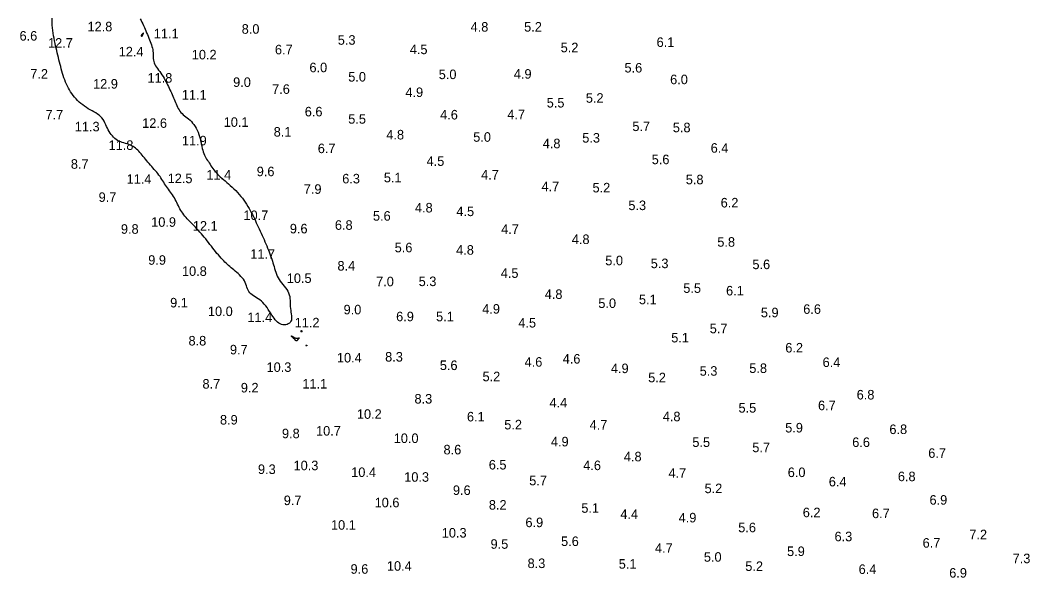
# Model space of a CAD drawing. Extents: x 3040093 to 3056816, y 408076 to 509144.
# Drawn here: x 3043402 to 3043931, y 436510 to 436802 of the extents above; entities that cross this region are included whole.
import ezdxf

# ---------------------------------------------------------------- set-up
doc = ezdxf.new("R2010")
doc.units = 0
doc.layers.add('V-CHAN-CONT-EL12-1112', color=7, linetype='Continuous')
doc.layers.add('V-TOPO-SOUN-0810', color=7, linetype='Continuous')

msp = doc.modelspace()

# ---------------------------------------------------------------- linework, layer by layer
at = {"layer": 'V-CHAN-CONT-EL12-1112'}
msp.add_lwpolyline([(3043464.71, 436802.48), (3043465.16, 436801.59), (3043465.6, 436800.68), (3043466.04, 436799.77), (3043466.47, 436798.85), (3043466.88, 436797.93), (3043467.29, 436797), (3043467.68, 436796.06), (3043468.06, 436795.13), (3043468.44, 436794.2), (3043468.82, 436793.28), (3043469.19, 436792.37), (3043469.55, 436791.47), (3043469.9, 436790.57), (3043470.24, 436789.7), (3043470.55, 436788.83), (3043470.83, 436787.98), (3043471.06, 436787.13), (3043471.25, 436786.3), (3043471.38, 436785.49), (3043471.46, 436784.69), (3043471.49, 436783.9), (3043471.5, 436783.11), (3043471.52, 436782.34), (3043471.55, 436781.58), (3043471.63, 436780.82), (3043471.77, 436780.07), (3043471.99, 436779.32), (3043472.31, 436778.57), (3043472.72, 436777.82), (3043473.21, 436777.07), (3043473.74, 436776.31), (3043474.32, 436775.54), (3043474.91, 436774.76), (3043475.51, 436773.95), (3043476.1, 436773.13), (3043476.66, 436772.28), (3043477.19, 436771.42), (3043477.69, 436770.54), (3043478.17, 436769.65), (3043478.63, 436768.76), (3043479.07, 436767.87), (3043479.5, 436766.99), (3043479.91, 436766.11), (3043480.31, 436765.25), (3043480.7, 436764.41), (3043481.08, 436763.57), (3043481.45, 436762.75), (3043481.82, 436761.92), (3043482.17, 436761.1), (3043482.52, 436760.29), (3043482.86, 436759.46), (3043483.19, 436758.64), (3043483.53, 436757.81), (3043483.88, 436757), (3043484.24, 436756.2), (3043484.64, 436755.43), (3043485.07, 436754.69), (3043485.54, 436753.99), (3043486.07, 436753.34), (3043486.65, 436752.74), (3043487.28, 436752.18), (3043487.96, 436751.65), (3043488.66, 436751.11), (3043489.38, 436750.56), (3043490.1, 436749.97), (3043490.82, 436749.34), (3043491.52, 436748.63), (3043492.19, 436747.84), (3043492.83, 436746.98), (3043493.44, 436746.05), (3043494.01, 436745.07), (3043494.53, 436744.04), (3043495.01, 436742.98), (3043495.43, 436741.89), (3043495.8, 436740.8), (3043496.12, 436739.7), (3043496.38, 436738.62), (3043496.62, 436737.54), (3043496.83, 436736.49), (3043497.04, 436735.47), (3043497.25, 436734.49), (3043497.47, 436733.55), (3043497.73, 436732.67), (3043498.03, 436731.84), (3043498.37, 436731.06), (3043498.74, 436730.33), (3043499.13, 436729.62), (3043499.55, 436728.94), (3043499.99, 436728.26), (3043500.44, 436727.59), (3043500.89, 436726.91), (3043501.35, 436726.21), (3043501.82, 436725.49), (3043502.3, 436724.77), (3043502.81, 436724.04), (3043503.34, 436723.3), (3043503.91, 436722.56), (3043504.52, 436721.83), (3043505.19, 436721.1), (3043505.9, 436720.38), (3043506.67, 436719.67), (3043507.48, 436718.96), (3043508.32, 436718.23), (3043509.2, 436717.49), (3043510.11, 436716.73), (3043511.03, 436715.94), (3043511.96, 436715.11), (3043512.9, 436714.24), (3043513.85, 436713.34), (3043514.78, 436712.4), (3043515.69, 436711.43), (3043516.59, 436710.44), (3043517.46, 436709.42), (3043518.29, 436708.39), (3043519.08, 436707.35), (3043519.82, 436706.3), (3043520.52, 436705.25), (3043521.18, 436704.19), (3043521.8, 436703.12), (3043522.39, 436702.05), (3043522.96, 436700.98), (3043523.51, 436699.91), (3043524.04, 436698.83), (3043524.57, 436697.76), (3043525.08, 436696.68), (3043525.59, 436695.6), (3043526.1, 436694.51), (3043526.6, 436693.42), (3043527.1, 436692.33), (3043527.6, 436691.22), (3043528.11, 436690.11), (3043528.62, 436688.99), (3043529.13, 436687.86), (3043529.64, 436686.74), (3043530.13, 436685.62), (3043530.62, 436684.51), (3043531.09, 436683.42), (3043531.54, 436682.35), (3043531.97, 436681.3), (3043532.37, 436680.29), (3043532.74, 436679.3), (3043533.09, 436678.33), (3043533.43, 436677.38), (3043533.74, 436676.43), (3043534.04, 436675.48), (3043534.33, 436674.53), (3043534.61, 436673.57), (3043534.88, 436672.6), (3043535.16, 436671.61), (3043535.46, 436670.62), (3043535.78, 436669.64), (3043536.14, 436668.66), (3043536.55, 436667.69), (3043537.02, 436666.74), (3043537.55, 436665.82), (3043538.16, 436664.93), (3043538.83, 436664.06), (3043539.53, 436663.2), (3043540.22, 436662.35), (3043540.9, 436661.49), (3043541.53, 436660.63), (3043542.08, 436659.74), (3043542.53, 436658.82), (3043542.86, 436657.86), (3043543.09, 436656.88), (3043543.23, 436655.86), (3043543.32, 436654.84), (3043543.36, 436653.8), (3043543.4, 436652.76), (3043543.43, 436651.72), (3043543.5, 436650.7), (3043543.61, 436649.7), (3043543.75, 436648.73), (3043543.89, 436647.79), (3043544.01, 436646.9), (3043544.08, 436646.06), (3043544.08, 436645.29), (3043543.99, 436644.58), (3043543.77, 436643.95), (3043543.42, 436643.41), (3043542.94, 436642.95), (3043542.36, 436642.59), (3043541.71, 436642.33), (3043541, 436642.17), (3043540.27, 436642.11), (3043539.52, 436642.17), (3043538.79, 436642.34), (3043538.09, 436642.62), (3043537.42, 436643.01), (3043536.78, 436643.51), (3043536.16, 436644.1), (3043535.55, 436644.78), (3043534.95, 436645.53), (3043534.35, 436646.35), (3043533.75, 436647.24), (3043533.13, 436648.17), (3043532.51, 436649.14), (3043531.86, 436650.13), (3043531.2, 436651.11), (3043530.51, 436652.06), (3043529.79, 436652.97), (3043529.04, 436653.81), (3043528.26, 436654.57), (3043527.44, 436655.23), (3043526.61, 436655.81), (3043525.77, 436656.33), (3043524.95, 436656.81), (3043524.16, 436657.29), (3043523.43, 436657.77), (3043522.77, 436658.28), (3043522.2, 436658.85), (3043521.73, 436659.5), (3043521.34, 436660.21), (3043521, 436660.98), (3043520.7, 436661.78), (3043520.41, 436662.61), (3043520.1, 436663.46), (3043519.74, 436664.3), (3043519.31, 436665.14), (3043518.79, 436665.95), (3043518.19, 436666.73), (3043517.52, 436667.49), (3043516.81, 436668.22), (3043516.07, 436668.93), (3043515.31, 436669.6), (3043514.55, 436670.25), (3043513.8, 436670.87), (3043513.09, 436671.47), (3043512.4, 436672.04), (3043511.73, 436672.61), (3043511.08, 436673.18), (3043510.43, 436673.75), (3043509.78, 436674.35), (3043509.13, 436674.97), (3043508.47, 436675.63), (3043507.8, 436676.34), (3043507.11, 436677.09), (3043506.41, 436677.88), (3043505.69, 436678.7), (3043504.97, 436679.56), (3043504.25, 436680.45), (3043503.51, 436681.36), (3043502.78, 436682.29), (3043502.04, 436683.24), (3043501.3, 436684.2), (3043500.56, 436685.16), (3043499.81, 436686.12), (3043499.07, 436687.08), (3043498.31, 436688.03), (3043497.55, 436688.96), (3043496.79, 436689.86), (3043496.02, 436690.74), (3043495.24, 436691.6), (3043494.46, 436692.43), (3043493.69, 436693.23), (3043492.93, 436694.02), (3043492.18, 436694.79), (3043491.44, 436695.54), (3043490.73, 436696.27), (3043490.04, 436696.99), (3043489.37, 436697.7), (3043488.73, 436698.4), (3043488.12, 436699.11), (3043487.54, 436699.82), (3043486.99, 436700.55), (3043486.47, 436701.29), (3043485.99, 436702.05), (3043485.53, 436702.84), (3043485.11, 436703.65), (3043484.7, 436704.48), (3043484.3, 436705.31), (3043483.9, 436706.15), (3043483.5, 436706.98), (3043483.08, 436707.81), (3043482.63, 436708.61), (3043482.15, 436709.4), (3043481.65, 436710.17), (3043481.13, 436710.92), (3043480.6, 436711.66), (3043480.06, 436712.39), (3043479.52, 436713.12), (3043479, 436713.85), (3043478.48, 436714.58), (3043477.99, 436715.32), (3043477.51, 436716.06), (3043477.04, 436716.81), (3043476.57, 436717.57), (3043476.1, 436718.32), (3043475.6, 436719.08), (3043475.09, 436719.83), (3043474.54, 436720.58), (3043473.96, 436721.33), (3043473.34, 436722.07), (3043472.71, 436722.82), (3043472.05, 436723.56), (3043471.38, 436724.31), (3043470.71, 436725.05), (3043470.05, 436725.81), (3043469.39, 436726.56), (3043468.75, 436727.33), (3043468.13, 436728.09), (3043467.52, 436728.85), (3043466.91, 436729.6), (3043466.32, 436730.34), (3043465.74, 436731.05), (3043465.16, 436731.74), (3043464.58, 436732.4), (3043464.01, 436733.02), (3043463.42, 436733.61), (3043462.83, 436734.16), (3043462.22, 436734.66), (3043461.59, 436735.13), (3043460.92, 436735.56), (3043460.22, 436735.94), (3043459.48, 436736.29), (3043458.69, 436736.59), (3043457.87, 436736.87), (3043457.02, 436737.13), (3043456.16, 436737.4), (3043455.3, 436737.67), (3043454.45, 436737.98), (3043453.62, 436738.33), (3043452.83, 436738.74), (3043452.08, 436739.22), (3043451.38, 436739.77), (3043450.72, 436740.38), (3043450.1, 436741.04), (3043449.52, 436741.77), (3043448.97, 436742.54), (3043448.46, 436743.36), (3043447.98, 436744.22), (3043447.54, 436745.12), (3043447.1, 436746.04), (3043446.67, 436746.97), (3043446.22, 436747.89), (3043445.73, 436748.79), (3043445.2, 436749.66), (3043444.61, 436750.48), (3043443.94, 436751.24), (3043443.17, 436751.92), (3043442.33, 436752.55), (3043441.42, 436753.13), (3043440.46, 436753.68), (3043439.47, 436754.22), (3043438.46, 436754.77), (3043437.45, 436755.34), (3043436.45, 436755.94), (3043435.47, 436756.59), (3043434.52, 436757.3), (3043433.6, 436758.04), (3043432.72, 436758.84), (3043431.87, 436759.66), (3043431.06, 436760.52), (3043430.29, 436761.41), (3043429.55, 436762.32), (3043428.86, 436763.25), (3043428.22, 436764.2), (3043427.61, 436765.17), (3043427.04, 436766.17), (3043426.5, 436767.19), (3043426.01, 436768.23), (3043425.54, 436769.3), (3043425.1, 436770.4), (3043424.7, 436771.52), (3043424.32, 436772.66), (3043423.96, 436773.82), (3043423.62, 436774.99), (3043423.3, 436776.18), (3043422.99, 436777.38), (3043422.69, 436778.57), (3043422.39, 436779.76), (3043422.09, 436780.95), (3043421.8, 436782.14), (3043421.5, 436783.34), (3043421.21, 436784.54), (3043420.92, 436785.76), (3043420.63, 436786.99), (3043420.34, 436788.26), (3043420.05, 436789.55), (3043419.77, 436790.87), (3043419.5, 436792.22), (3043419.24, 436793.59), (3043419.01, 436794.96), (3043418.82, 436796.34), (3043418.67, 436797.7), (3043418.56, 436799.04), (3043418.52, 436800.35), (3043418.54, 436801.62), (3043418.6, 436802.85)], dxfattribs=at)
for points in [[(3043465.62, 436793.24), (3043465.64, 436793.27), (3043465.66, 436793.32), (3043465.68, 436793.38), (3043465.71, 436793.46), (3043465.76, 436793.56), (3043465.82, 436793.68), (3043465.89, 436793.83), (3043465.99, 436794), (3043466.09, 436794.19), (3043466.2, 436794.38), (3043466.3, 436794.57), (3043466.39, 436794.74), (3043466.46, 436794.89), (3043466.5, 436795), (3043466.5, 436795.06), (3043466.45, 436795.06), (3043466.37, 436795.01), (3043466.26, 436794.92), (3043466.13, 436794.81), (3043465.99, 436794.67), (3043465.84, 436794.53), (3043465.71, 436794.38), (3043465.59, 436794.25), (3043465.5, 436794.14), (3043465.42, 436794.05), (3043465.37, 436793.97), (3043465.33, 436793.91), (3043465.31, 436793.85), (3043465.29, 436793.81), (3043465.28, 436793.77), (3043465.28, 436793.74), (3043465.27, 436793.71), (3043465.27, 436793.67), (3043465.26, 436793.64), (3043465.25, 436793.61), (3043465.25, 436793.58), (3043465.25, 436793.55), (3043465.25, 436793.52), (3043465.26, 436793.49), (3043465.27, 436793.47), (3043465.28, 436793.44), (3043465.3, 436793.42), (3043465.32, 436793.39), (3043465.34, 436793.37), (3043465.36, 436793.34), (3043465.39, 436793.32), (3043465.41, 436793.3), (3043465.44, 436793.28), (3043465.47, 436793.25), (3043465.49, 436793.24), (3043465.52, 436793.22), (3043465.54, 436793.21), (3043465.57, 436793.21), (3043465.59, 436793.21), (3043465.61, 436793.22)], [(3043549.19, 436639.08), (3043549.21, 436639.1), (3043549.23, 436639.11), (3043549.24, 436639.12), (3043549.26, 436639.13), (3043549.27, 436639.13), (3043549.28, 436639.13), (3043549.29, 436639.13), (3043549.3, 436639.13), (3043549.31, 436639.12), (3043549.31, 436639.11), (3043549.32, 436639.1), (3043549.33, 436639.08), (3043549.33, 436639.07), (3043549.34, 436639.05), (3043549.35, 436639.04), (3043549.36, 436639.02), (3043549.37, 436639.01), (3043549.38, 436638.99), (3043549.39, 436638.97), (3043549.4, 436638.94), (3043549.41, 436638.9), (3043549.41, 436638.86), (3043549.42, 436638.8), (3043549.42, 436638.74), (3043549.41, 436638.67), (3043549.41, 436638.59), (3043549.4, 436638.52), (3043549.38, 436638.45), (3043549.36, 436638.4), (3043549.33, 436638.36), (3043549.31, 436638.35), (3043549.27, 436638.35), (3043549.23, 436638.39), (3043549.2, 436638.43), (3043549.16, 436638.49), (3043549.12, 436638.56), (3043549.09, 436638.64), (3043549.07, 436638.71), (3043549.06, 436638.78), (3043549.05, 436638.84), (3043549.05, 436638.89), (3043549.06, 436638.93), (3043549.08, 436638.97), (3043549.1, 436639), (3043549.12, 436639.03), (3043549.15, 436639.05), (3043549.17, 436639.07)], [(3043544.06, 436636.14), (3043544.06, 436636.16), (3043544.06, 436636.17), (3043544.07, 436636.19), (3043544.08, 436636.2), (3043544.08, 436636.22), (3043544.09, 436636.23), (3043544.1, 436636.24), (3043544.11, 436636.26), (3043544.12, 436636.26), (3043544.13, 436636.27), (3043544.13, 436636.28), (3043544.14, 436636.28), (3043544.15, 436636.29), (3043544.16, 436636.29), (3043544.18, 436636.29), (3043544.19, 436636.29), (3043544.21, 436636.28), (3043544.23, 436636.27), (3043544.27, 436636.24), (3043544.33, 436636.21), (3043544.4, 436636.17), (3043544.5, 436636.11), (3043544.61, 436636.04), (3043544.76, 436635.95), (3043544.93, 436635.84), (3043545.12, 436635.73), (3043545.32, 436635.61), (3043545.53, 436635.49), (3043545.74, 436635.38), (3043545.95, 436635.29), (3043546.16, 436635.21), (3043546.35, 436635.15), (3043546.53, 436635.11), (3043546.7, 436635.08), (3043546.86, 436635.08), (3043547.01, 436635.08), (3043547.16, 436635.09), (3043547.29, 436635.11), (3043547.42, 436635.13), (3043547.55, 436635.16), (3043547.66, 436635.18), (3043547.77, 436635.21), (3043547.86, 436635.23), (3043547.94, 436635.24), (3043548, 436635.25), (3043548.05, 436635.25), (3043548.08, 436635.25), (3043548.08, 436635.23), (3043548.07, 436635.21), (3043548.04, 436635.17), (3043548, 436635.14), (3043547.96, 436635.09), (3043547.9, 436635.05), (3043547.85, 436635), (3043547.8, 436634.96), (3043547.76, 436634.91), (3043547.72, 436634.86), (3043547.68, 436634.81), (3043547.65, 436634.75), (3043547.6, 436634.69), (3043547.56, 436634.62), (3043547.5, 436634.54), (3043547.44, 436634.45), (3043547.37, 436634.35), (3043547.28, 436634.23), (3043547.19, 436634.12), (3043547.09, 436634.01), (3043546.99, 436633.9), (3043546.89, 436633.81), (3043546.79, 436633.74), (3043546.7, 436633.69), (3043546.61, 436633.67), (3043546.53, 436633.68), (3043546.44, 436633.72), (3043546.35, 436633.78), (3043546.26, 436633.87), (3043546.15, 436633.98), (3043546.03, 436634.11), (3043545.89, 436634.27), (3043545.73, 436634.44), (3043545.55, 436634.63), (3043545.37, 436634.82), (3043545.18, 436635.02), (3043544.99, 436635.21), (3043544.81, 436635.39), (3043544.65, 436635.55), (3043544.51, 436635.7), (3043544.39, 436635.81), (3043544.29, 436635.9), (3043544.22, 436635.97), (3043544.16, 436636.02), (3043544.12, 436636.06), (3043544.1, 436636.09), (3043544.08, 436636.11), (3043544.07, 436636.12)], [(3043551.63, 436631.24), (3043551.65, 436631.25), (3043551.68, 436631.26), (3043551.72, 436631.27), (3043551.77, 436631.28), (3043551.82, 436631.3), (3043551.86, 436631.31), (3043551.91, 436631.33), (3043551.95, 436631.35), (3043551.98, 436631.38), (3043552.01, 436631.4), (3043552.04, 436631.43), (3043552.06, 436631.45), (3043552.08, 436631.46), (3043552.09, 436631.47), (3043552.1, 436631.48), (3043552.11, 436631.47), (3043552.11, 436631.46), (3043552.11, 436631.45), (3043552.11, 436631.43), (3043552.11, 436631.4), (3043552.11, 436631.38), (3043552.1, 436631.35), (3043552.1, 436631.33), (3043552.1, 436631.3), (3043552.1, 436631.28), (3043552.1, 436631.26), (3043552.1, 436631.25), (3043552.09, 436631.23), (3043552.09, 436631.22), (3043552.08, 436631.2), (3043552.07, 436631.19), (3043552.06, 436631.18), (3043552.05, 436631.17), (3043552.04, 436631.15), (3043552.02, 436631.14), (3043552, 436631.14), (3043551.99, 436631.13), (3043551.97, 436631.12), (3043551.95, 436631.12), (3043551.94, 436631.12), (3043551.93, 436631.12), (3043551.91, 436631.12), (3043551.9, 436631.13), (3043551.88, 436631.14), (3043551.86, 436631.14), (3043551.84, 436631.15), (3043551.81, 436631.16), (3043551.78, 436631.17), (3043551.74, 436631.18), (3043551.71, 436631.19), (3043551.68, 436631.2), (3043551.65, 436631.2), (3043551.63, 436631.21), (3043551.61, 436631.22), (3043551.61, 436631.23)]]:
    msp.add_lwpolyline(points, close=True, dxfattribs=at)

# ---------------------------------------------------------------- texts
at = {"layer": 'V-TOPO-SOUN-0810'}
for s, p in [('12.8 ', (3043437.06, 436795.86)), ('11.1 ', (3043471.84, 436792.22)), ('8.0', (3043517.93, 436794.61)), ('4.8', (3043637.98, 436795.7)), ('5.2', (3043666.06, 436795.73)), ('6.6', (3043401.41, 436791)), ('12.7 ', (3043416.36, 436787.3)), ('5.3', (3043568.32, 436788.84)), ('6.1', (3043735.52, 436787.69)), ('12.4 ', (3043453.43, 436782.74)), ('6.7', (3043535.35, 436783.82)), ('4.5', (3043606.09, 436783.92)), ('5.2', (3043685.22, 436784.9)), ('10.2 ', (3043491.75, 436781.16)), ('7.2', (3043407.04, 436771.09)), ('6.0', (3043553.46, 436774.44)), ('5.0', (3043621.27, 436770.83)), ('4.9', (3043660.65, 436771.06)), ('5.6', (3043718.69, 436774.3)), ('12.9 ', (3043439.98, 436765.84)), ('11.8 ', (3043468.53, 436768.99)), ('9.0', (3043513.43, 436766.73)), ('5.0', (3043573.8, 436769.55)), ('6.0', (3043742.63, 436768.17)), ('11.1 ', (3043486.54, 436760.13)), ('7.6', (3043533.89, 436763.12)), ('4.9', (3043603.79, 436761.44)), ('5.5', (3043677.9, 436755.96)), ('5.2', (3043698.41, 436758.46)), ('7.7', (3043415.04, 436749.73)), ('6.6', (3043551.01, 436751.31)), ('4.6', (3043622.01, 436749.7)), ('4.7', (3043657.23, 436749.8)), ('12.6 ', (3043465.74, 436745.3)), ('10.1 ', (3043508.49, 436745.83)), ('5.5', (3043573.8, 436747.47)), ('11.3 ', (3043430.4, 436743.46)), ('8.1', (3043534.7, 436740.71)), ('4.8', (3043593.78, 436739.23)), ('5.7', (3043722.82, 436743.63)), ('5.8', (3043744.04, 436743.01)), ('11.8 ', (3043448.12, 436733.75)), ('11.9 ', (3043486.57, 436736.12)), ('5.0', (3043639.35, 436738.02)), ('4.8', (3043675.8, 436734.61)), ('5.3', (3043696.54, 436737.59)), ('6.7', (3043557.82, 436732.05)), ('6.4', (3043763.89, 436732.28)), ('8.7', (3043428.33, 436723.88)), ('4.5', (3043614.88, 436725.39)), ('5.6', (3043732.97, 436726.27)), ('11.4 ', (3043499.4, 436718.17)), ('9.6', (3043525.81, 436719.97)), ('4.7', (3043643.49, 436718.23)), ('11.4 ', (3043457.57, 436716)), ('12.5 ', (3043479.09, 436716.33)), ('6.3', (3043570.65, 436716.2)), ('5.1', (3043592.48, 436716.76)), ('5.8', (3043750.84, 436715.74)), ('7.9', (3043550.48, 436710.75)), ('4.7', (3043675.18, 436712.13)), ('5.2', (3043701.92, 436711.48)), ('9.7', (3043442.9, 436706.52)), ('5.3', (3043720.72, 436702.22)), ('6.2', (3043769.14, 436703.6)), ('10.7 ', (3043518.85, 436697.01)), ('5.6', (3043586.77, 436696.68)), ('4.8', (3043608.78, 436700.98)), ('4.5', (3043630.53, 436699.07)), ('10.9 ', (3043470.46, 436693.46)), ('12.1 ', (3043492.31, 436691.46)), ('6.8', (3043566.81, 436691.89)), ('9.8', (3043454.58, 436689.82)), ('9.6', (3043543.17, 436690.02)), ('4.7', (3043654.02, 436689.76)), ('4.8', (3043691.06, 436684.44)), ('5.8', (3043767.37, 436683.03)), ('11.7 ', (3043522.43, 436676.7)), ('5.6', (3043598.16, 436680.11)), ('4.8', (3043630.4, 436678.86)), ('9.9', (3043468.91, 436673.58)), ('8.4', (3043568.16, 436670.53)), ('5.0', (3043708.61, 436673.32)), ('5.3', (3043732.46, 436671.81)), ('5.6', (3043785.79, 436671.29)), ('10.8 ', (3043486.6, 436667.74)), ('4.5', (3043653.79, 436666.73)), ('10.5 ', (3043541.56, 436664.04)), ('7.0', (3043588.43, 436662.3)), ('5.3', (3043610.74, 436662.4)), ('4.8', (3043676.85, 436655.67)), ('5.5', (3043749.52, 436658.85)), ('6.1', (3043771.97, 436657.51)), ('9.1', (3043480.4, 436651.24)), ('5.0', (3043704.97, 436650.94)), ('5.1', (3043726.27, 436652.91)), ('10.0 ', (3043500.22, 436646.71)), ('9.0', (3043571.37, 436647.6)), ('6.9', (3043598.93, 436643.99)), ('5.1', (3043619.87, 436643.96)), ('4.9', (3043644.08, 436647.96)), ('5.9', (3043790.21, 436646.06)), ('6.6', (3043812.43, 436647.86)), ('11.4 ', (3043520.92, 436643.53)), ('11.2 ', (3043545.72, 436640.77)), ('4.5', (3043663.01, 436640.71)), ('5.7', (3043763.4, 436637.69)), ('8.8', (3043490.04, 436631.29)), ('5.1', (3043743.2, 436632.9)), ('9.7', (3043511.76, 436626.63)), ('10.4 ', (3043567.87, 436622.4)), ('8.3', (3043593.16, 436622.86)), ('6.2', (3043803.03, 436627.62)), ('10.3 ', (3043530.96, 436617.45)), ('5.6', (3043621.84, 436618.43)), ('4.6', (3043666.3, 436620.17)), ('4.6', (3043686.28, 436621.81)), ('6.4', (3043822.59, 436620.01)), ('5.2', (3043644.24, 436612.56)), ('4.9', (3043711.56, 436616.82)), ('5.2', (3043731.12, 436612)), ('5.3', (3043758.12, 436615.45)), ('5.8', (3043784.14, 436616.89)), ('8.7', (3043497.36, 436608.69)), ('9.2', (3043517.47, 436606.69)), ('11.1 ', (3043549.76, 436608.75)), ('6.8', (3043840.47, 436603.01)), ('8.3', (3043608.55, 436600.88)), ('4.4', (3043679.35, 436598.85)), ('5.5', (3043778.49, 436596.12)), ('6.7', (3043820.19, 436597.4)), ('10.2 ', (3043578.34, 436592.87)), ('6.1', (3043636.05, 436591.5)), ('4.8', (3043738.76, 436591.59)), ('8.9', (3043506.54, 436589.89)), ('5.2', (3043655.63, 436587.33)), ('4.7', (3043700.38, 436587.2)), ('5.9', (3043802.97, 436585.72)), ('9.8', (3043539.06, 436582.7)), ('10.7 ', (3043556.91, 436584.08)), ('10.0 ', (3043597.66, 436580.21)), ('6.8', (3043857.63, 436584.9)), ('4.9', (3043680.1, 436578.44)), ('5.5', (3043754.28, 436578.14)), ('5.7', (3043785.71, 436575.39)), ('6.6', (3043838.12, 436578.11)), ('8.6', (3043623.78, 436574.24)), ('4.8', (3043718.36, 436570.6)), ('6.7', (3043878, 436572.43)), ('10.3 ', (3043545.13, 436565.94)), ('6.5', (3043647.52, 436566.33)), ('4.6', (3043697.04, 436566)), ('9.3', (3043526.46, 436563.97)), ('10.4 ', (3043575.35, 436562.4)), ('10.3 ', (3043603.17, 436559.9)), ('4.7', (3043741.75, 436561.97)), ('6.0', (3043804.31, 436562.36)), ('6.8', (3043862.06, 436560.2)), ('5.7', (3043668.72, 436558.03)), ('5.2', (3043760.68, 436553.93)), ('6.4', (3043825.84, 436557.47)), ('9.6', (3043628.7, 436552.98)), ('9.7', (3043539.98, 436547.66)), ('10.6 ', (3043587.65, 436546.52)), ('8.2', (3043647.56, 436545.3)), ('5.1', (3043696.05, 436543.66)), ('6.9', (3043878.66, 436547.89)), ('4.4', (3043716.52, 436540.45)), ('4.9', (3043747.1, 436538.61)), ('6.2', (3043812.19, 436541.33)), ('6.7', (3043848.51, 436540.84)), ('10.1 ', (3043564.75, 436534.77)), ('6.9', (3043666.75, 436536.12)), ('5.6', (3043778.34, 436533.46)), ('10.3 ', (3043622.86, 436530.67)), ('6.3', (3043828.85, 436528.73)), ('7.2', (3043899.56, 436529.78)), ('9.5', (3043648.44, 436524.8)), ('5.6', (3043685.43, 436526.24)), ('4.7', (3043734.69, 436522.7)), ('6.7', (3043875.05, 436525.39)), ('5.0', (3043760.31, 436518.01)), ('5.9', (3043803.95, 436520.99)), ('7.3', (3043922.26, 436517.25)), ('9.6', (3043575.03, 436511.71)), ('10.4 ', (3043594.08, 436513.28)), ('8.3', (3043667.86, 436514.69)), ('5.1', (3043715.67, 436514.36)), ('5.2', (3043782.04, 436513.18)), ('6.4', (3043841.49, 436511.61)), ('6.9', (3043888.99, 436509.67))]:
    msp.add_text(s, height=5, dxfattribs=at).set_placement(p)

doc.saveas('drawing.dxf')
